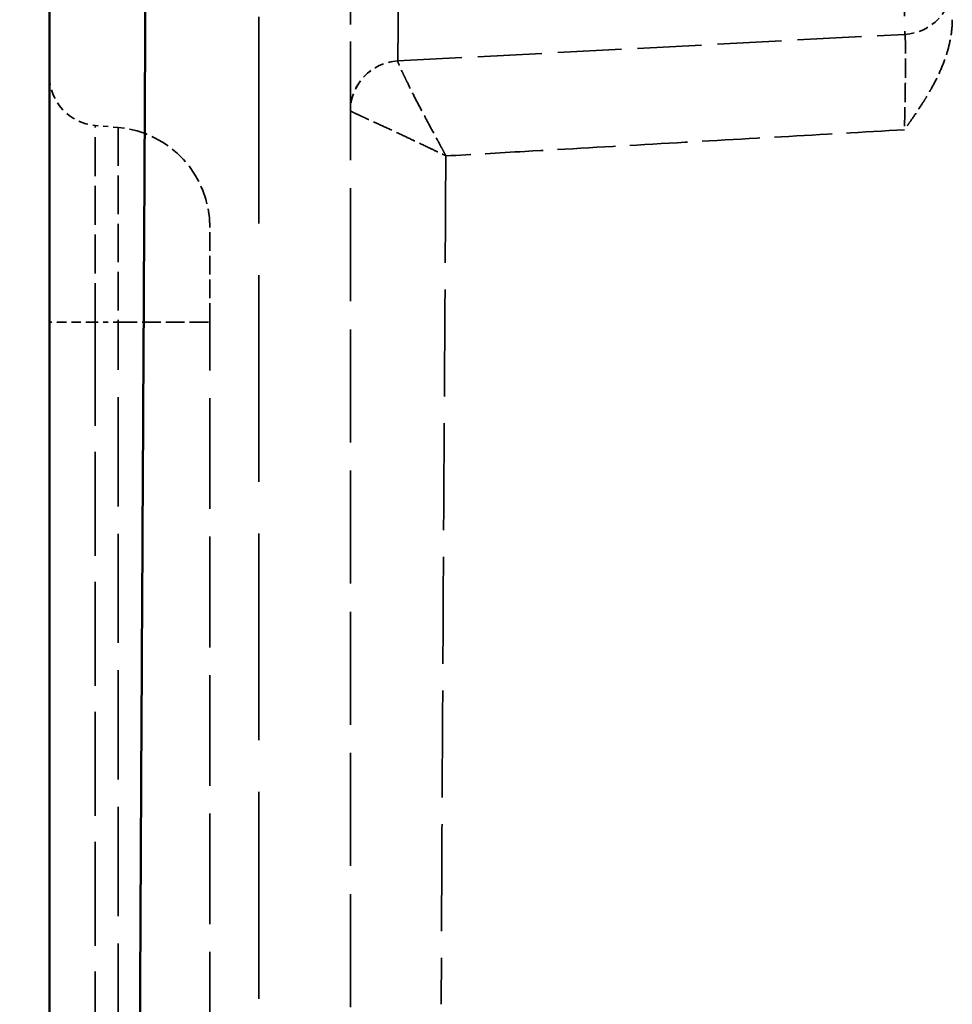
# Model space of a CAD drawing. Header units: millimetres. Extents: x 3367 to 6255, y 2001 to 4216.
# Tile 631 of 656: x 5366 to 5385, y 4050 to 4070. Entities that reach past the tile are written whole.
import ezdxf

# ---------------------------------------------------------------- set-up
doc = ezdxf.new("R2010")
doc.units = ezdxf.units.MM
doc.linetypes.add('DASHED', pattern=[0.2067, 0.1654, -0.0413])
for name, color, linetype, lineweight in [('AM_5', 3, 'Continuous', 25), ('Sichtbare Kanten(DIN)', 7, 'Continuous', 50), ('Sichtbare tangentiale Kanten(DIN)', 7, 'Continuous', 50), ('Verdeckte Kanten(DIN)', 7, 'DASHED', 35), ('Verdeckte tangentiale Kanten(DIN)', 7, 'DASHED', 35)]:
    doc.layers.add(name, color=color, linetype=linetype, lineweight=lineweight)
doc.styles.get("Standard").update_dxf_attribs({"font": 'ISOCP.SHX'})
doc.dimstyles.new('Standard$0', dxfattribs={"dimtxt": 0.18, "dimasz": 0.18, "dimexe": 0.18, "dimexo": 0.0625, "dimgap": 0.09, "dimtad": 0, "dimtih": 1, "dimtoh": 1, "dimdec": 4, "dimzin": 0, "dimdsep": 46, "dimtxsty": 'STANDARD', "dimcen": 0.09, "dimadec": 0, "dimazin": 0, "dimtfac": 1, "dimtdec": 4, "dimtofl": 0, "dimtmove": 0, "dimatfit": 3, "dimfxl": 1, "dimtolj": 1, "dimtzin": 0, "dimarcsym": 0})

# ---------------------------------------------------------------- blocks, each defined once
blk = doc.blocks.new('*D18')
at = {"layer": 'AM_5', "color": 0, "lineweight": -2, "transparency": 16777216}
for p, q in [((5366.55, 4095.878), (5343.015, 4095.878)), ((5343.195, 4094.078), (5343.195, 3447.6)), ((5343.195, 2774.028), (5343.195, 3420.506)), ((5366.55, 2772.228), (5343.015, 2772.228))]:
    blk.add_line(p, q, dxfattribs=at)
at = {"layer": 'AM_5', "color": 0, "transparency": 16777216}
for points in [[(5342.895, 4094.078), (5343.495, 4094.078), (5343.195, 4095.878)], [(5342.895, 2774.028), (5343.495, 2774.028), (5343.195, 2772.228)]]:
    blk.add_solid(points, dxfattribs=at)
at = {"layer": 'Defpoints', "color": 0, "transparency": 16777216}
for p in [(5366.612, 4095.878), (5343.195, 2772.228), (5366.612, 2772.228)]:
    blk.add_point(p, dxfattribs=at)
at = {"layer": 'AM_5', "color": 0, "transparency": 16777216, "insert": (5343.195, 3434.053), "char_height": 10, "attachment_point": 5, "rotation": 90}
blk.add_mtext('\\A1;132,5', dxfattribs=at)

msp = doc.modelspace()

# ---------------------------------------------------------------- linework, layer by layer
at = {"layer": 'Sichtbare Kanten(DIN)'}
msp.add_line((5366.61241, 4075.85478), (5366.61241, 4047.42687), dxfattribs=at)
at = {"layer": 'Sichtbare tangentiale Kanten(DIN)'}
msp.add_open_spline([(5368.55352, 4075.86167), (5368.54131, 4073.48996), (5368.53037, 4071.11703), (5368.51845, 4068.74597), (5368.50656, 4066.38045), (5368.4937, 4064.0168), (5368.48068, 4061.65134), (5368.46764, 4059.28414), (5368.45446, 4056.91514), (5368.44219, 4054.54626), (5368.42992, 4052.17553), (5368.41856, 4049.80492), (5368.40661, 4047.43518)], degree=3, knots=[0, 0, 0, 0, 0.25029929, 0.25029929, 0.25029929, 0.50001247, 0.50001247, 0.50001247, 0.74990865, 0.74990865, 0.74990865, 1, 1, 1, 1], dxfattribs=at)
at = {"layer": 'Verdeckte Kanten(DIN)', "ltscale": 7.71694}
msp.add_line((5373.56007, 4069.08483), (5383.66474, 4069.6144), dxfattribs=at)
at = {"layer": 'Verdeckte Kanten(DIN)', "ltscale": 13.619825}
msp.add_line((5372.61241, 4050.21734), (5372.61241, 4068.08627), dxfattribs=at)
at = {"layer": 'Verdeckte Kanten(DIN)', "ltscale": 0.352825}
msp.add_line((5367.98672, 4067.75774), (5367.52525, 4067.79812), dxfattribs=at)
at = {"layer": 'Verdeckte Kanten(DIN)', "ltscale": 13.354528}
msp.add_line((5369.81241, 4046.34943), (5369.81241, 4063.87798), dxfattribs=at)
at = {"layer": 'Verdeckte Kanten(DIN)', "ltscale": 1.156765}
msp.add_arc((5383.61241, 4070.61303), 1, 273, 0.000022, dxfattribs=at)
at = {"layer": 'Verdeckte Kanten(DIN)', "ltscale": 1.156827}
msp.add_arc((5373.61241, 4068.0862), 1, 93.000001, 180.004696, dxfattribs=at)
at = {"layer": 'Verdeckte Kanten(DIN)', "ltscale": 1.13017}
msp.add_arc((5367.61241, 4068.79431), 1, 180, 265, dxfattribs=at)
at = {"layer": 'Verdeckte Kanten(DIN)', "ltscale": 2.260439}
msp.add_arc((5367.81241, 4065.76535), 2, 0, 85, dxfattribs=at)
at = {"layer": 'Verdeckte Kanten(DIN)', "ltscale": 8.358591}
msp.add_open_spline([(5372.61241, 4068.08627), (5372.61241, 4068.08859), (5372.61241, 4068.14862), (5372.61241, 4068.26289), (5372.61241, 4068.35027), (5372.61241, 4068.46955), (5372.61241, 4068.61979), (5372.61241, 4068.66988), (5372.61241, 4068.72341), (5372.61241, 4068.78028), (5372.61241, 4069.00775), (5372.61241, 4069.28867), (5372.61241, 4069.61543), (5372.61241, 4069.77881), (5372.61241, 4069.95366), (5372.61241, 4070.13901), (5372.61241, 4070.32436), (5372.61241, 4070.52019), (5372.61241, 4070.72515), (5372.61241, 4071.13508), (5372.61241, 4071.58161), (5372.61241, 4072.05393), (5372.61241, 4072.17202), (5372.61241, 4072.2917), (5372.61241, 4072.41281), (5372.61241, 4072.77607), (5372.61241, 4073.15225), (5372.61241, 4073.53553), (5372.61241, 4074.0466), (5372.61241, 4074.5707), (5372.61241, 4075.09498)], degree=3, knots=[-10.66624705, -10.66624705, -10.66624705, -10.66624705, -9.12516178, -9.12516178, -9.12516178, -7.94674482, -7.94674482, -7.94674482, -7.55387311, -7.55387311, -7.55387311, -5.98258443, -5.98258443, -5.98258443, -5.19694284, -5.19694284, -5.19694284, -4.41129576, -4.41129576, -4.41129576, -2.84000708, -2.84000708, -2.84000708, -2.44713441, -2.44713441, -2.44713441, -1.26871841, -1.26871841, -1.26871841, 0.30257026, 0.30257026, 0.30257026, 0.30257026], dxfattribs=at)
at = {"layer": 'Verdeckte Kanten(DIN)', "ltscale": 1.853581}
msp.add_open_spline([(5384.61241, 4069.90647), (5384.61239, 4069.82245), (5384.60657, 4069.73819), (5384.59587, 4069.65423), (5384.58384, 4069.5599), (5384.56565, 4069.46593), (5384.54211, 4069.37283), (5384.52047, 4069.28721), (5384.49431, 4069.2023), (5384.46428, 4069.11812), (5384.42791, 4069.01617), (5384.38592, 4068.91527), (5384.33972, 4068.81642), (5384.29239, 4068.71518), (5384.24065, 4068.6161), (5384.18618, 4068.51938), (5384.15968, 4068.47233), (5384.13252, 4068.42583), (5384.10485, 4068.37982), (5384.08121, 4068.34052), (5384.05724, 4068.30167), (5384.03296, 4068.2632), (5383.99803, 4068.20784), (5383.96246, 4068.15324), (5383.92642, 4068.09915), (5383.88253, 4068.03327), (5383.83793, 4067.96814), (5383.79291, 4067.90343), (5383.77058, 4067.87134), (5383.74815, 4067.83934), (5383.72566, 4067.80742), (5383.71444, 4067.79149), (5383.7032, 4067.77558), (5383.69196, 4067.75968), (5383.68073, 4067.7438), (5383.66948, 4067.72792), (5383.65824, 4067.71207)], degree=3, knots=[0, 0, 0, 0, 0.10558466, 0.10558466, 0.10558466, 0.22422853, 0.22422853, 0.22422853, 0.33333333, 0.33333333, 0.33333333, 0.46547381, 0.46547381, 0.46547381, 0.60082194, 0.60082194, 0.60082194, 0.66666667, 0.66666667, 0.66666667, 0.72289768, 0.72289768, 0.72289768, 0.80381315, 0.80381315, 0.80381315, 0.90236992, 0.90236992, 0.90236992, 0.95125875, 0.95125875, 0.95125875, 0.97564268, 0.97564268, 0.97564268, 1, 1, 1, 1], dxfattribs=at)
at = {"layer": 'Verdeckte Kanten(DIN)', "ltscale": 2.258399}
msp.add_open_spline([(5369.81241, 4063.87798), (5369.81241, 4063.89299), (5369.81241, 4063.90801), (5369.81241, 4063.92305), (5369.81241, 4063.93809), (5369.81241, 4063.95316), (5369.81241, 4063.96823), (5369.81241, 4063.99838), (5369.81241, 4064.02857), (5369.81241, 4064.05876), (5369.81241, 4064.11916), (5369.81241, 4064.17956), (5369.81241, 4064.2396), (5369.81241, 4064.35968), (5369.81241, 4064.47831), (5369.81241, 4064.59316), (5369.81241, 4064.82227), (5369.81241, 4065.03617), (5369.81241, 4065.21243), (5369.81241, 4065.23184), (5369.81241, 4065.2508), (5369.81241, 4065.2693), (5369.81241, 4065.41876), (5369.81241, 4065.53946), (5369.81241, 4065.62406), (5369.81241, 4065.67171), (5369.81241, 4065.70789), (5369.81241, 4065.7317), (5369.81241, 4065.74361), (5369.81241, 4065.75243), (5369.81241, 4065.75817), (5369.81241, 4065.76104), (5369.81241, 4065.76314), (5369.81241, 4065.76422), (5369.81241, 4065.7653), (5369.81241, 4065.76535), (5369.81241, 4065.76535)], degree=3, knots=[0, 0, 0, 0, 0.04631489, 0.04631489, 0.04631489, 0.092637, 0.092637, 0.092637, 0.1853009, 0.1853009, 0.1853009, 0.37069533, 0.37069533, 0.37069533, 0.74148694, 0.74148694, 0.74148694, 1.48115367, 1.48115367, 1.48115367, 1.56261501, 1.56261501, 1.56261501, 2.22081578, 2.22081578, 2.22081578, 2.59149497, 2.59149497, 2.59149497, 2.77689682, 2.77689682, 2.77689682, 2.86958965, 2.86958965, 2.86958965, 2.96226595, 2.96226595, 2.96226595, 2.96226595], dxfattribs=at)
at = {"layer": 'Verdeckte tangentiale Kanten(DIN)', "ltscale": 24.928251}
msp.add_line((5370.78672, 3998.85791), (5370.78672, 4076.14795), dxfattribs=at)
at = {"layer": 'Verdeckte tangentiale Kanten(DIN)', "ltscale": 1.13017}
msp.add_line((5367.52525, 4063.87798), (5366.61241, 4063.87798), dxfattribs=at)
at = {"layer": 'Verdeckte tangentiale Kanten(DIN)', "ltscale": 12.533653}
msp.add_line((5367.52525, 4063.87798), (5367.52525, 4047.42686), dxfattribs=at)
at = {"layer": 'Verdeckte tangentiale Kanten(DIN)', "ltscale": 0.352825}
msp.add_line((5367.98672, 4063.87798), (5367.52525, 4063.87798), dxfattribs=at)
at = {"layer": 'Verdeckte tangentiale Kanten(DIN)', "ltscale": 13.175616}
msp.add_line((5367.98672, 4046.58426), (5367.98672, 4063.87798), dxfattribs=at)
at = {"layer": 'Verdeckte tangentiale Kanten(DIN)', "ltscale": 2.260439}
msp.add_line((5367.98672, 4063.87798), (5369.81241, 4063.87798), dxfattribs=at)
at = {"layer": 'Verdeckte tangentiale Kanten(DIN)', "ltscale": 1.156016}
msp.add_ellipse((5373.61241, 4068.08599), major_axis=(-1, 0.00002), ratio=0.99979089, start_param=4.76573116, end_param=6.28318533, dxfattribs=at)
at = {"layer": 'Verdeckte tangentiale Kanten(DIN)', "ltscale": 0.031051}
msp.add_ellipse((5373.62568, 4067.76977), major_axis=(0.06561, -1.31506), ratio=0.02921757, start_param=3.14166989, end_param=3.16713763, dxfattribs=at)
at = {"layer": 'Verdeckte tangentiale Kanten(DIN)', "ltscale": 7.182795}
msp.add_open_spline([(5383.61468, 4075.61929), (5383.61598, 4075.46989), (5383.61728, 4075.32048), (5383.61857, 4075.17129), (5383.62117, 4074.87292), (5383.62374, 4074.57544), (5383.62626, 4074.28323), (5383.6291, 4073.95457), (5383.63187, 4073.63241), (5383.63453, 4073.32131), (5383.63542, 4073.21755), (5383.63629, 4073.11503), (5383.63716, 4073.01385), (5383.64061, 4072.60934), (5383.64387, 4072.2267), (5383.64684, 4071.87543), (5383.64832, 4071.69982), (5383.64972, 4071.53203), (5383.65105, 4071.37323), (5383.65237, 4071.21444), (5383.65361, 4071.06462), (5383.65476, 4070.92463), (5383.65705, 4070.64468), (5383.659, 4070.40396), (5383.66056, 4070.20906), (5383.66095, 4070.16032), (5383.66131, 4070.11445), (5383.66165, 4070.07154), (5383.66265, 4069.94289), (5383.66342, 4069.84074), (5383.66394, 4069.7658), (5383.66441, 4069.69918), (5383.66468, 4069.6541), (5383.66476, 4069.63146), (5383.66481, 4069.62014), (5383.6648, 4069.61441), (5383.66474, 4069.6144)], degree=3, knots=[0, 0, 0, 0, 0.04764194, 0.04764194, 0.04764194, 0.14292581, 0.14292581, 0.14292581, 0.25009486, 0.25009486, 0.25009486, 0.28583623, 0.28583623, 0.28583623, 0.4287212, 0.4287212, 0.4287212, 0.50015281, 0.50015281, 0.50015281, 0.57157628, 0.57157628, 0.57157628, 0.71440248, 0.71440248, 0.71440248, 0.75012144, 0.75012144, 0.75012144, 0.85720659, 0.85720659, 0.85720659, 0.9524022, 0.9524022, 0.9524022, 1, 1, 1, 1], dxfattribs=at)
at = {"layer": 'Verdeckte tangentiale Kanten(DIN)', "ltscale": 7.186218}
msp.add_open_spline([(5373.56007, 4069.08483), (5373.5599, 4069.08482), (5373.56044, 4069.18611), (5373.56387, 4069.63433), (5373.56972, 4070.35637), (5373.57771, 4071.31603), (5373.58745, 4072.4652), (5373.59843, 4073.74626), (5373.60622, 4074.64539), (5373.61014, 4075.09498)], degree=3, knots=[9.69077295, 9.69077295, 9.69077295, 9.69077295, 11.03790718, 12.38504161, 13.73217604, 15.07931047, 16.4264449, 17.77357933, 19.12071375, 19.12071375, 19.12071375, 19.12071375], dxfattribs=at)
at = {"layer": 'Verdeckte tangentiale Kanten(DIN)', "ltscale": 2.318731}
msp.add_open_spline([(5383.66474, 4069.6144), (5383.66715, 4069.61452), (5383.66929, 4069.60518), (5383.67116, 4069.58652), (5383.67352, 4069.5631), (5383.67545, 4069.52481), (5383.67695, 4069.47209), (5383.67783, 4069.44078), (5383.67856, 4069.40441), (5383.6791, 4069.36345), (5383.68018, 4069.28106), (5383.68045, 4069.18025), (5383.68001, 4069.06386), (5383.67957, 4068.94732), (5383.67841, 4068.81514), (5383.67654, 4068.67082), (5383.67562, 4068.59927), (5383.67452, 4068.52473), (5383.67328, 4068.44792), (5383.67119, 4068.31821), (5383.66871, 4068.182), (5383.66584, 4068.04413), (5383.66356, 4067.93437), (5383.66103, 4067.82345), (5383.65824, 4067.71207)], degree=3, knots=[0, 0, 0, 0, 0.11110652, 0.11110652, 0.11110652, 0.25052737, 0.25052737, 0.25052737, 0.33331957, 0.33331957, 0.33331957, 0.49985522, 0.49985522, 0.49985522, 0.66659772, 0.66659772, 0.66659772, 0.74926604, 0.74926604, 0.74926604, 0.88886591, 0.88886591, 0.88886591, 1, 1, 1, 1], dxfattribs=at)
at = {"layer": 'Verdeckte tangentiale Kanten(DIN)', "ltscale": 2.444139}
msp.add_open_spline([(5374.51539, 4067.19603), (5374.50102, 4067.22471), (5374.48655, 4067.25162), (5374.47195, 4067.27871), (5374.45764, 4067.30527), (5374.44319, 4067.33202), (5374.42864, 4067.35893), (5374.40347, 4067.4055), (5374.37799, 4067.45256), (5374.35235, 4067.4999), (5374.34906, 4067.50596), (5374.34578, 4067.51203), (5374.34249, 4067.51809), (5374.28532, 4067.62364), (5374.22876, 4067.72798), (5374.17406, 4067.82994), (5374.12571, 4067.92005), (5374.07881, 4068.00829), (5374.03414, 4068.09326), (5373.97471, 4068.20628), (5373.91907, 4068.31381), (5373.86855, 4068.41352), (5373.82167, 4068.50605), (5373.7792, 4068.59185), (5373.74149, 4068.66923), (5373.71943, 4068.71451), (5373.699, 4068.75689), (5373.68041, 4068.79598), (5373.66596, 4068.82636), (5373.65257, 4068.85479), (5373.64041, 4068.88094), (5373.61167, 4068.94272), (5373.58979, 4068.9917), (5373.57593, 4069.02583), (5373.57284, 4069.03344), (5373.57014, 4069.04032), (5373.56785, 4069.04646), (5373.56483, 4069.05456), (5373.56245, 4069.06137), (5373.56078, 4069.06691), (5373.55929, 4069.07185), (5373.55837, 4069.07577), (5373.55805, 4069.07871), (5373.55789, 4069.08019), (5373.55788, 4069.08142), (5373.55808, 4069.08232), (5373.55828, 4069.08322), (5373.55868, 4069.08379), (5373.55911, 4069.08436)], degree=3, knots=[0, 0, 0, 0, 0.03028919, 0.03028919, 0.03028919, 0.05999432, 0.05999432, 0.05999432, 0.11139857, 0.11139857, 0.11139857, 0.11798988, 0.11798988, 0.11798988, 0.23276019, 0.23276019, 0.23276019, 0.33419571, 0.33419571, 0.33419571, 0.46911805, 0.46911805, 0.46911805, 0.59433898, 0.59433898, 0.59433898, 0.66761292, 0.66761292, 0.66761292, 0.72458661, 0.72458661, 0.72458661, 0.85918231, 0.85918231, 0.85918231, 0.88920431, 0.88920431, 0.88920431, 0.92883046, 0.92883046, 0.92883046, 0.96424559, 0.96424559, 0.96424559, 0.98208338, 0.98208338, 0.98208338, 1, 1, 1, 1], dxfattribs=at)
at = {"layer": 'Verdeckte tangentiale Kanten(DIN)', "ltscale": 2.447167}
msp.add_open_spline([(5372.61241, 4068.08599), (5372.61257, 4068.08604), (5372.61272, 4068.08606), (5372.61323, 4068.08589), (5372.61373, 4068.08571), (5372.61457, 4068.08535), (5372.61567, 4068.08485), (5372.61785, 4068.08385), (5372.62103, 4068.08231), (5372.62527, 4068.08024), (5372.63002, 4068.07792), (5372.63608, 4068.07496), (5372.64347, 4068.07142), (5372.64906, 4068.06875), (5372.6554, 4068.06571), (5372.6625, 4068.06232), (5372.69433, 4068.0471), (5372.74141, 4068.02472), (5372.80174, 4067.9965), (5372.82739, 4067.9845), (5372.85541, 4067.97145), (5372.88551, 4067.95752), (5372.92405, 4067.93967), (5372.96603, 4067.92028), (5373.01106, 4067.89957), (5373.08842, 4067.86399), (5373.17474, 4067.8245), (5373.26844, 4067.78135), (5373.36861, 4067.73521), (5373.47721, 4067.6849), (5373.59172, 4067.63141), (5373.67983, 4067.59026), (5373.77167, 4067.5472), (5373.86567, 4067.50281), (5373.97052, 4067.4533), (5374.07805, 4067.40214), (5374.18682, 4067.35036), (5374.19053, 4067.34859), (5374.19424, 4067.34683), (5374.19795, 4067.34506), (5374.24901, 4067.32075), (5374.2995, 4067.2967), (5374.35051, 4067.27242), (5374.37775, 4067.25944), (5374.40514, 4067.2464), (5374.43286, 4067.23322), (5374.46003, 4067.22029), (5374.48752, 4067.20719), (5374.51539, 4067.19603)], degree=3, knots=[0, 0, 0, 0, 0.01792339, 0.01792339, 0.01792339, 0.03576259, 0.03576259, 0.03576259, 0.07116673, 0.07116673, 0.07116673, 0.11079605, 0.11079605, 0.11079605, 0.1407546, 0.1407546, 0.1407546, 0.27522654, 0.27522654, 0.27522654, 0.33238814, 0.33238814, 0.33238814, 0.40560023, 0.40560023, 0.40560023, 0.53137233, 0.53137233, 0.53137233, 0.66583572, 0.66583572, 0.66583572, 0.76928517, 0.76928517, 0.76928517, 0.88467722, 0.88467722, 0.88467722, 0.88861191, 0.88861191, 0.88861191, 0.94274641, 0.94274641, 0.94274641, 0.97166264, 0.97166264, 0.97166264, 1, 1, 1, 1], dxfattribs=at)
at = {"layer": 'Verdeckte tangentiale Kanten(DIN)', "ltscale": 4.691179}
msp.add_open_spline([(5367.52525, 4063.87798), (5367.52525, 4064.41841), (5367.52525, 4065.49974), (5367.52525, 4066.80258), (5367.52525, 4067.61595), (5367.52525, 4067.79812), (5367.52525, 4067.79812)], degree=3, knots=[0, 0, 0, 0, 1.62220981, 3.24441963, 4.70028653, 6.15615343, 6.15615343, 6.15615343, 6.15615343], dxfattribs=at)
at = {"layer": 'Verdeckte tangentiale Kanten(DIN)', "ltscale": 4.642864}
msp.add_open_spline([(5367.98672, 4067.75774), (5367.98672, 4067.75774), (5367.98672, 4067.57782), (5367.98672, 4066.77387), (5367.98672, 4065.48452), (5367.98672, 4064.41334), (5367.98672, 4063.87798)], degree=3, knots=[0, 0, 0, 0, 1.43939232, 2.87878463, 4.48576818, 6.09275173, 6.09275173, 6.09275173, 6.09275173], dxfattribs=at)
at = {"layer": 'Verdeckte tangentiale Kanten(DIN)', "ltscale": 6.980759}
msp.add_open_spline([(5383.65824, 4067.71207), (5382.8394, 4067.66538), (5382.02057, 4067.6187), (5381.20175, 4067.57197), (5380.34975, 4067.52336), (5379.49777, 4067.47469), (5378.64581, 4067.426), (5377.79385, 4067.37731), (5376.9419, 4067.3286), (5376.08998, 4067.27984), (5375.56656, 4067.24988), (5375.04315, 4067.21991), (5374.51974, 4067.18993)], degree=3, knots=[0, 0, 0, 0, 0.26878992, 0.26878992, 0.26878992, 0.54847241, 0.54847241, 0.54847241, 0.82815821, 0.82815821, 0.82815821, 1, 1, 1, 1], dxfattribs=at)
at = {"layer": 'Verdeckte tangentiale Kanten(DIN)', "ltscale": 12.894337}
msp.add_open_spline([(5374.51543, 4067.18995), (5374.51524, 4067.1538), (5374.51505, 4067.11765), (5374.51486, 4067.0815), (5374.5129, 4066.70794), (5374.51084, 4066.33438), (5374.50875, 4065.96084), (5374.50457, 4065.21374), (5374.50029, 4064.46667), (5374.49592, 4063.71962), (5374.48719, 4062.22552), (5374.47811, 4060.7315), (5374.46933, 4059.23746), (5374.46056, 4057.74347), (5374.45208, 4056.24945), (5374.44432, 4054.75539), (5374.44044, 4054.00838), (5374.43673, 4053.26136), (5374.43348, 4052.51429), (5374.43023, 4051.76723), (5374.42744, 4051.02012), (5374.42435, 4050.27309)], degree=3, knots=[0.00023552, 0.00023552, 0.00023552, 0.00023552, 0.006644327, 0.006644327, 0.006644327, 0.072868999, 0.072868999, 0.072868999, 0.205319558, 0.205319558, 0.205319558, 0.470221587, 0.470221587, 0.470221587, 0.735115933, 0.735115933, 0.735115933, 0.867559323, 0.867559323, 0.867559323, 1, 1, 1, 1], dxfattribs=at)

# ---------------------------------------------------------------- dimensions: what is measured, and where the dimension line sits
at = {"layer": 'AM_5'}
dim = msp.add_linear_dim(base=(5343.19532, 2772.22762), p1=(5366.61241, 4095.87798), p2=(5366.61241, 2772.22762), angle=90, text='132,5', dimstyle='Standard$0', override={"dimtxt": 10, "dimasz": 1.8, "dimtih": 0, "dimtoh": 0}, dxfattribs=at)
dim.commit()
dim.dimension.update_dxf_attribs({"geometry": '*D18', "text_midpoint": (5343.19532, 3434.0528), "dimtype": 160})

doc.saveas('drawing.dxf')
